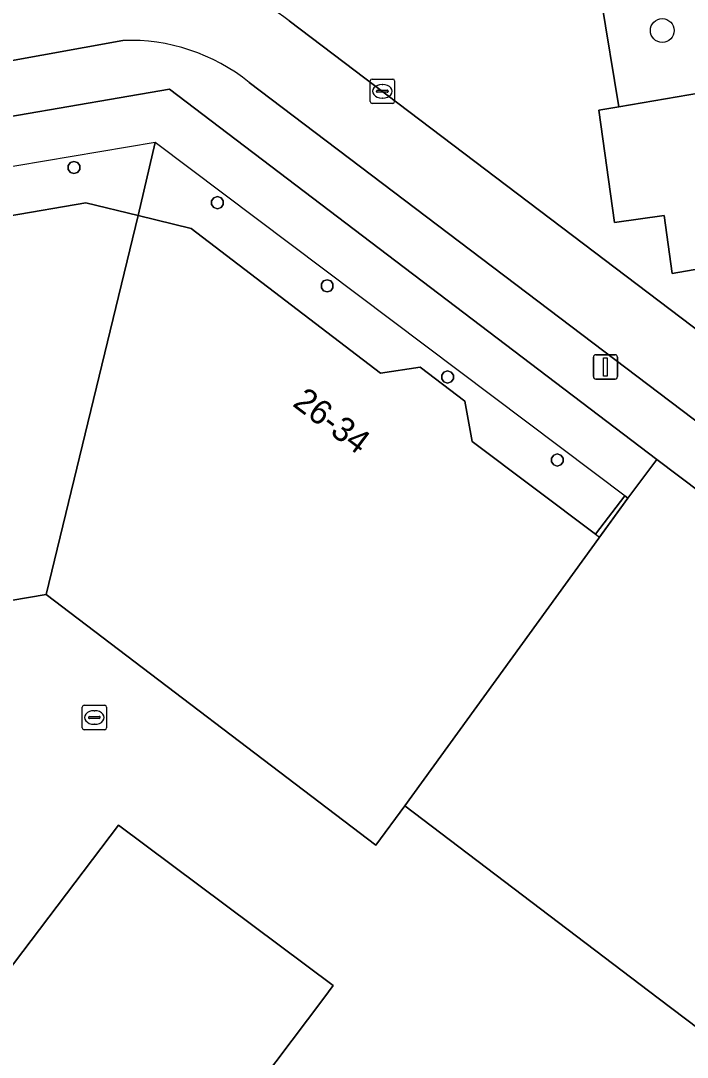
# Model space of a CAD drawing. Extents: x 161881 to 162523, y 381678 to 382381.
# Drawn here: x 161960.51 to 161987.89, y 382247.57 to 382290.12 of the extents above; entities that cross this region are included whole.
import ezdxf

# ---------------------------------------------------------------- set-up
doc = ezdxf.new("R2010")
doc.units = 0
for name, color, linetype in [('IMGEO_Boom', 7, 'Continuous'), ('IMGEO_Erf', 7, 'Continuous'), ('IMGEO_Fietspad_open', 7, 'Continuous'), ('IMGEO_Groenvoorziening', 7, 'Continuous'), ('IMGEO_Kolk', 7, 'Continuous'), ('IMGEO_Lichtmast', 7, 'Continuous'), ('IMGEO_Pand', 7, 'Continuous'), ('IMGEO_Pand_nummerreeks', 7, 'Continuous'), ('IMGEO_Pand_overbouw', 7, 'Continuous'), ('IMGEO_Parkeervlak_open', 7, 'Continuous'), ('IMGEO_Rijbaan_lokaal_open', 7, 'Continuous'), ('IMGEO_Voetpad_open', 7, 'Continuous')]:
    doc.layers.add(name, color=color, linetype=linetype)

msp = doc.modelspace()

# ---------------------------------------------------------------- linework, layer by layer
at = {"layer": 'IMGEO_Boom'}
msp.add_circle((161986.861, 382289.713), 0.489, dxfattribs=at)
at = {"layer": 'IMGEO_Erf'}
for points in [[(161990.561, 382247.065), (161986.69, 382250), (161976.285, 382257.889), (161975.098, 382256.278), (161961.553, 382266.566), (161945.111, 382263.77), (161937.98, 382262.557), (161935.649, 382258.303), (161934.37, 382257.936), (161935.75, 382253.101), (161938.776, 382254.005), (161949.183, 382246.105)], [(161953.642, 382242.72), (161959.141, 382250), (161964.528, 382257.096), (161973.351, 382250.518), (161972.961, 382250), (161962.44, 382236.041)]]:
    msp.add_lwpolyline(points, dxfattribs=at)
at = {"layer": 'IMGEO_Fietspad_open'}
for points in [[(161997.102, 382270.769), (161992.553, 382274.195), (161971.544, 382290.116)], [(161933.095, 382283.812), (161944.946, 382285.84), (161959.789, 382288.411), (161964.711, 382289.303)], [(161969.897, 382287.586), (161990.844, 382271.72), (162000, 382264.77), (162002.346, 382262.989)]]:
    msp.add_lwpolyline(points, dxfattribs=at)
for centre, radius, start, end in [((161965.179, 382281.56), 10.664, 53.3555, 101.544), ((161965.01, 382281.517), 7.792, 51.1607, 92.2015)]:
    msp.add_arc(centre, radius, start, end, dxfattribs=at)
at = {"layer": 'IMGEO_Groenvoorziening'}
msp.add_lwpolyline([(162007.991, 382290.487), (162010.389, 382290.894), (162009.655, 382295.317), (162006.144, 382294.743), (162006.01, 382295.418), (162000, 382294.392), (161987.321, 382292.228), (161987.441, 382291.529), (161984.356, 382291.003), (161985.082, 382286.588), (161988.423, 382287.15), (161989.946, 382287.471), (161989.8, 382288.386), (162000, 382290.142), (162004.463, 382290.911), (162004.614, 382290.004)], close=True, dxfattribs=at)
at = {"layer": 'IMGEO_Kolk'}
for p, q in [((161974.865, 382286.794), (161974.865, 382287.646)), ((161974.94, 382287.72), (161975.792, 382287.72)), ((161975.866, 382287.646), (161975.866, 382286.794)), ((161975.124, 382287.214), (161975.124, 382287.226)), ((161975.167, 382287.263), (161975.565, 382287.263)), ((161975.353, 382287.5), (161975.378, 382287.5)), ((161975.608, 382287.226), (161975.608, 382287.214)), ((161975.562, 382287.177), (161975.164, 382287.177)), ((161975.376, 382286.94), (161975.351, 382286.94)), ((161975.792, 382286.72), (161974.94, 382286.72)), ((161963.039, 382261.09), (161963.039, 382261.942)), ((161963.114, 382262.016), (161963.966, 382262.016)), ((161963.527, 382261.796), (161963.552, 382261.796)), ((161964.04, 382261.942), (161964.04, 382261.09)), ((161963.298, 382261.51), (161963.298, 382261.522)), ((161963.736, 382261.473), (161963.338, 382261.473)), ((161963.341, 382261.559), (161963.739, 382261.559)), ((161963.55, 382261.236), (161963.525, 382261.236)), ((161963.782, 382261.522), (161963.782, 382261.51)), ((161963.966, 382261.016), (161963.114, 382261.016))]:
    msp.add_line(p, q, dxfattribs=at)
for points in [[(161974.865, 382286.794), (161974.865, 382287.646)], [(161974.94, 382287.72), (161975.792, 382287.72)], [(161975.866, 382287.646), (161975.866, 382286.794)], [(161975.792, 382286.72), (161974.94, 382286.72)], [(161963.039, 382261.09), (161963.039, 382261.942)], [(161963.114, 382262.016), (161963.966, 382262.016)], [(161964.04, 382261.942), (161964.04, 382261.09)], [(161963.966, 382261.016), (161963.114, 382261.016)]]:
    msp.add_lwpolyline(points, dxfattribs=at)
for centre, radius, start, end in [((161974.942, 382287.644), 0.0765, 91.552, 178.448), ((161974.942, 382287.644), 0.0765, 91.552, 178.448), ((161975.79, 382287.644), 0.0765, 1.552, 88.448), ((161975.79, 382287.644), 0.0765, 1.552, 88.448), ((161975.164, 382287.223), 0.0403, 85.8775, 175.7526), ((161975.161, 382287.213), 0.0366, 178.938, 274.7102), ((161975.565, 382287.22), 0.043, 264.8664, 352.4533), ((161975.569, 382287.225), 0.0386, 1.7309, 96.639), ((161974.942, 382286.796), 0.0765, 181.552, 268.448), ((161974.942, 382286.796), 0.0765, 181.552, 268.448), ((161975.79, 382286.796), 0.0765, 271.552, 358.448), ((161975.79, 382286.796), 0.0765, 271.552, 358.448), ((161963.116, 382261.94), 0.0765, 91.552, 178.448), ((161963.116, 382261.94), 0.0765, 91.552, 178.448), ((161963.964, 382261.94), 0.0765, 1.552, 88.448), ((161963.964, 382261.94), 0.0765, 1.552, 88.448), ((161963.338, 382261.519), 0.0403, 85.8775, 175.7526), ((161963.335, 382261.509), 0.0366, 178.938, 274.7102), ((161963.739, 382261.516), 0.043, 264.8664, 352.4533), ((161963.743, 382261.521), 0.0386, 1.7309, 96.639), ((161963.116, 382261.092), 0.0765, 181.552, 268.448), ((161963.116, 382261.092), 0.0765, 181.552, 268.448), ((161963.964, 382261.092), 0.0765, 271.552, 358.448), ((161963.964, 382261.092), 0.0765, 271.552, 358.448)]:
    msp.add_arc(centre, radius, start, end, dxfattribs=at)
for centre, major_axis, ratio, start_param, end_param in [((161975.352, 382287.22), (-0.387, 0.002), 0.722429, 4.712389, 7.853982), ((161975.377, 382287.22), (-0.39, 0.002), 0.717154, 1.570796, 4.712389), ((161963.526, 382261.516), (-0.387, 0.002), 0.722429, 4.712389, 7.853982), ((161963.551, 382261.516), (-0.39, 0.002), 0.717154, 1.570796, 4.712389)]:
    msp.add_ellipse(centre, major_axis=major_axis, ratio=ratio, start_param=start_param, end_param=end_param, dxfattribs=at)
at = {"layer": 'IMGEO_Lichtmast'}
for p, q in [((161984.032, 382275.508), (161984.032, 382276.308)), ((161984.032, 382276.308), (161984.032, 382275.508)), ((161984.132, 382276.408), (161984.922, 382276.408)), ((161984.922, 382276.408), (161984.132, 382276.408)), ((161985.022, 382276.308), (161985.022, 382275.508)), ((161985.022, 382275.508), (161985.022, 382276.308)), ((161984.922, 382275.408), (161984.132, 382275.408)), ((161984.132, 382275.408), (161984.922, 382275.408))]:
    msp.add_line(p, q, dxfattribs=at)
msp.add_lwpolyline([(161984.452, 382276.283), (161984.602, 382276.283), (161984.602, 382275.533), (161984.452, 382275.533), (161984.452, 382276.283)], dxfattribs=at)
for centre, start, end in [((161984.132, 382276.308), 90, 180), ((161984.132, 382276.308), 90, 180), ((161984.922, 382276.308), 0, 90), ((161984.922, 382276.308), 360, 90), ((161984.132, 382275.508), 180, 270), ((161984.132, 382275.508), 180, 270), ((161984.922, 382275.508), 270, 0), ((161984.922, 382275.508), 270, 0)]:
    msp.add_arc(centre, 0.1, start, end, dxfattribs=at)
at = {"layer": 'IMGEO_Pand'}
for points in [[(161962.702, 382283.842), (161962.849, 382283.89), (161962.94, 382284.015), (161962.94, 382284.169), (161962.849, 382284.294), (161962.702, 382284.342), (161962.555, 382284.294), (161962.464, 382284.169), (161962.464, 382284.015), (161962.555, 382283.89)], [(161961.553, 382266.566), (161965.332, 382282.123), (161963.192, 382282.647), (161953.601, 382280.995), (161952.204, 382281.916), (161949.93, 382281.52), (161948.949, 382280.212), (161942.66, 382279.14), (161942.312, 382281.106), (161942.166, 382281.089), (161945.111, 382263.77)], [(161968.593, 382282.395), (161968.74, 382282.443), (161968.831, 382282.568), (161968.831, 382282.722), (161968.74, 382282.847), (161968.593, 382282.895), (161968.446, 382282.847), (161968.355, 382282.722), (161968.355, 382282.568), (161968.446, 382282.443)], [(161961.553, 382266.566), (161975.098, 382256.278), (161976.285, 382257.889), (161985.45, 382270.523), (161985.32, 382270.611), (161984.121, 382269.036), (161979.047, 382272.85), (161978.749, 382274.496), (161976.922, 382275.895), (161975.292, 382275.656), (161967.512, 382281.59), (161965.332, 382282.123)], [(161973.098, 382278.985), (161973.245, 382279.033), (161973.336, 382279.158), (161973.336, 382279.312), (161973.245, 382279.437), (161973.098, 382279.485), (161972.951, 382279.437), (161972.86, 382279.312), (161972.86, 382279.158), (161972.951, 382279.033)], [(161978.042, 382275.244), (161978.189, 382275.292), (161978.28, 382275.417), (161978.28, 382275.571), (161978.189, 382275.696), (161978.042, 382275.744), (161977.895, 382275.696), (161977.804, 382275.571), (161977.804, 382275.417), (161977.895, 382275.292)], [(161982.548, 382271.834), (161982.695, 382271.882), (161982.786, 382272.007), (161982.786, 382272.161), (161982.695, 382272.286), (161982.548, 382272.334), (161982.401, 382272.286), (161982.31, 382272.161), (161982.31, 382272.007), (161982.401, 382271.882)], [(161953.642, 382242.72), (161962.44, 382236.041), (161972.961, 382250), (161973.351, 382250.518), (161964.528, 382257.096), (161959.141, 382250)]]:
    msp.add_lwpolyline(points, close=True, dxfattribs=at)
msp.add_lwpolyline([(161993.545, 382266.378), (161992.504, 382267.191), (161991.441, 382267.021), (161991.25, 382268.628), (161986.642, 382272.1), (161985.45, 382270.523), (161976.285, 382257.889), (161986.69, 382250), (161990.561, 382247.065), (162001.181, 382261.071), (162000, 382261.97), (161996.729, 382264.459), (161995.18, 382264.27), (161994.978, 382265.301), (161993.928, 382266.088)], dxfattribs=at)
at = {"layer": 'IMGEO_Pand_overbouw'}
for points in [[(161965.332, 382282.123), (161966.04, 382285.113), (161942.166, 382281.089), (161942.501, 382279.117), (161942.66, 382279.14), (161948.949, 382280.212), (161949.93, 382281.52), (161952.204, 382281.916), (161953.601, 382280.995), (161963.192, 382282.647)], [(161966.04, 382285.113), (161965.332, 382282.123), (161967.512, 382281.59), (161975.292, 382275.656), (161976.922, 382275.895), (161978.749, 382274.496), (161979.047, 382272.85), (161984.121, 382269.036), (161984.283, 382268.914), (161985.45, 382270.523)]]:
    msp.add_lwpolyline(points, close=True, dxfattribs=at)
at = {"layer": 'IMGEO_Parkeervlak_open'}
msp.add_lwpolyline([(161988.423, 382287.15), (161985.082, 382286.588), (161984.251, 382286.448), (161984.897, 382281.835), (161986.936, 382282.12), (161987.268, 382279.744), (161991.819, 382280.538), (161991.408, 382282.893), (161989.218, 382282.537)], close=True, dxfattribs=at)
at = {"layer": 'IMGEO_Rijbaan_lokaal_open'}
for points in [[(162011.538, 382287.672), (162010.261, 382284.624), (162008.856, 382281.427), (162008.577, 382280.965), (162007.152, 382280.747), (162002.743, 382279.968), (162003.522, 382275.555), (161993.717, 382273.732), (161992.881, 382278.227), (161992.372, 382278.137), (161992.227, 382278.959), (161992.099, 382278.936), (161991.995, 382279.528), (161991.819, 382280.538), (161987.268, 382279.744), (161986.936, 382282.12), (161984.897, 382281.835), (161984.251, 382286.448), (161985.082, 382286.588), (161984.356, 382291.003)], [(161971.544, 382290.116), (161992.553, 382274.195), (161997.102, 382270.769)]]:
    msp.add_lwpolyline(points, dxfattribs=at)
msp.add_arc((161965.179, 382281.56), 10.664, 53.3555, 101.544, dxfattribs=at)
at = {"layer": 'IMGEO_Voetpad_open'}
for points in [[(161964.711, 382289.303), (161959.789, 382288.411), (161944.946, 382285.84), (161933.095, 382283.812)], [(161941.807, 382283.041), (161966.622, 382287.308), (161986.642, 382272.1), (161991.25, 382268.628), (161996.729, 382264.459), (162000, 382261.97), (162001.181, 382261.071), (162005.558, 382257.74), (162008.206, 382255.54), (162011.059, 382253.58), (162015.722, 382250.073), (162015.794, 382250), (162016.53, 382249.251), (162016.754, 382249.024), (162018.527, 382250.66), (162010.479, 382256.829), (162002.346, 382262.989), (162000, 382264.77), (161990.844, 382271.72), (161969.897, 382287.586)]]:
    msp.add_lwpolyline(points, dxfattribs=at)
for points in [[(161966.622, 382287.308), (161941.807, 382283.041), (161942.166, 382281.089), (161942.312, 382281.106), (161942.66, 382279.14), (161948.949, 382280.212), (161949.93, 382281.52), (161952.204, 382281.916), (161953.601, 382280.995), (161963.192, 382282.647), (161965.332, 382282.123), (161967.512, 382281.59), (161975.292, 382275.656), (161976.922, 382275.895), (161978.749, 382274.496), (161979.047, 382272.85), (161984.121, 382269.036), (161985.32, 382270.611), (161985.45, 382270.523), (161986.642, 382272.1)], [(161962.555, 382283.89), (161962.464, 382284.015), (161962.464, 382284.169), (161962.555, 382284.294), (161962.702, 382284.342), (161962.849, 382284.294), (161962.94, 382284.169), (161962.94, 382284.015), (161962.849, 382283.89), (161962.702, 382283.842)], [(161968.446, 382282.443), (161968.355, 382282.568), (161968.355, 382282.722), (161968.446, 382282.847), (161968.593, 382282.895), (161968.74, 382282.847), (161968.831, 382282.722), (161968.831, 382282.568), (161968.74, 382282.443), (161968.593, 382282.395)], [(161972.951, 382279.033), (161972.86, 382279.158), (161972.86, 382279.312), (161972.951, 382279.437), (161973.098, 382279.485), (161973.245, 382279.437), (161973.336, 382279.312), (161973.336, 382279.158), (161973.245, 382279.033), (161973.098, 382278.985)], [(161977.895, 382275.292), (161977.804, 382275.417), (161977.804, 382275.571), (161977.895, 382275.696), (161978.042, 382275.744), (161978.189, 382275.696), (161978.28, 382275.571), (161978.28, 382275.417), (161978.189, 382275.292), (161978.042, 382275.244)], [(161982.401, 382271.882), (161982.31, 382272.007), (161982.31, 382272.161), (161982.401, 382272.286), (161982.548, 382272.334), (161982.695, 382272.286), (161982.786, 382272.161), (161982.786, 382272.007), (161982.695, 382271.882), (161982.548, 382271.834)]]:
    msp.add_lwpolyline(points, close=True, dxfattribs=at)
msp.add_arc((161965.01, 382281.517), 7.792, 51.1607, 92.2015, dxfattribs=at)

# ---------------------------------------------------------------- texts
at = {"layer": 'IMGEO_Pand_nummerreeks'}
msp.add_text('26-34', height=1, rotation=322.9607, dxfattribs=at).set_placement((161971.636, 382274.335))

doc.saveas('drawing.dxf')
